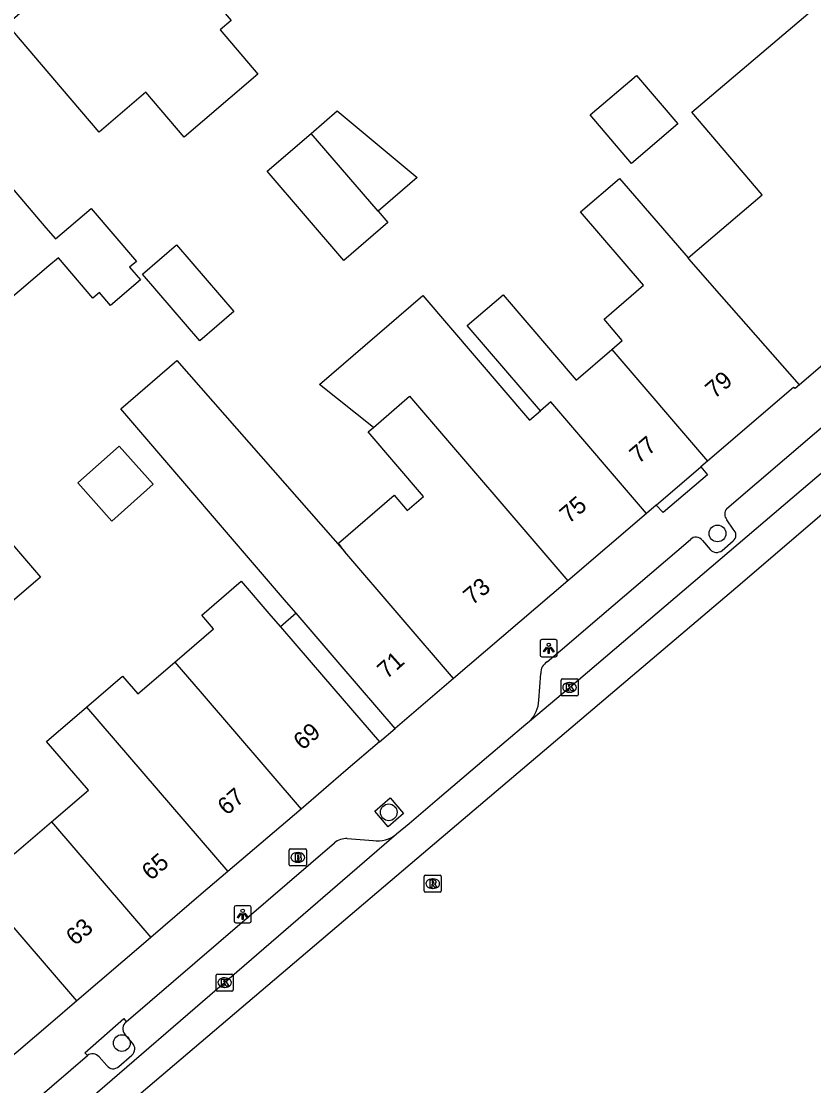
# Model space of a CAD drawing. Extents: x 161772 to 163123, y 383092 to 383917.
# Drawn here: x 162435.2 to 162481.4, y 383336.7 to 383398.9 of the extents above; entities that cross this region are included whole.
import ezdxf

# ---------------------------------------------------------------- set-up
doc = ezdxf.new("R2010")
doc.units = 0
for name, color, linetype in [('IMGEO_Boom', 7, 'Continuous'), ('IMGEO_Brandkraan', 7, 'Continuous'), ('IMGEO_Kolk', 7, 'Continuous'), ('IMGEO_Lichtpunt', 7, 'Continuous'), ('IMGEO_Pand', 7, 'Continuous'), ('IMGEO_Pand_nummerreeks', 7, 'Continuous'), ('IMGEO_Pand_overbouw', 7, 'Continuous'), ('IMGEO_Parkeervlak_open', 7, 'Continuous'), ('IMGEO_Rijbaan_lokaal_gesloten', 7, 'Continuous'), ('IMGEO_Rioolput', 7, 'Continuous'), ('IMGEO_Voetpad_open', 7, 'Continuous')]:
    doc.layers.add(name, color=color, linetype=linetype)

msp = doc.modelspace()

# ---------------------------------------------------------------- linework, layer by layer
at = {"layer": 'IMGEO_Boom'}
for centre in [(162475.809, 383368.975), (162456.611, 383352.697), (162441.028, 383339.228)]:
    msp.add_circle(centre, 0.489, dxfattribs=at)
at = {"layer": 'IMGEO_Brandkraan'}
for p, q in [((162450.879, 383350.565), (162451.731, 383350.565)), ((162450.804, 383349.639), (162450.804, 383350.491)), ((162451.292, 383350.345), (162451.317, 383350.345)), ((162451.805, 383350.491), (162451.805, 383349.639)), ((162451.731, 383349.565), (162450.879, 383349.565)), ((162451.315, 383349.785), (162451.29, 383349.785))]:
    msp.add_line(p, q, dxfattribs=at)
for points in [[(162450.879, 383350.565), (162451.731, 383350.565)], [(162450.804, 383349.639), (162450.804, 383350.491)], [(162451.152, 383350.265), (162451.152, 383349.865), (162451.365, 383349.865)], [(162451.383, 383350.265), (162451.152, 383350.265)], [(162451.331, 383350.184), (162451.277, 383350.184), (162451.277, 383350.108)], [(162451.277, 383350.108), (162451.33, 383350.108)], [(162451.339, 383350.032), (162451.277, 383350.032), (162451.277, 383349.951)], [(162451.277, 383349.951), (162451.339, 383349.951)], [(162451.805, 383350.491), (162451.805, 383349.639)], [(162451.731, 383349.565), (162450.879, 383349.565)]]:
    msp.add_lwpolyline(points, dxfattribs=at)
for centre, radius, start, end in [((162450.881, 383350.489), 0.0765, 91.55205, 178.44795), ((162450.881, 383350.489), 0.0765, 91.55205, 178.44795), ((162451.729, 383350.489), 0.0765, 1.55205, 88.44795), ((162451.729, 383350.489), 0.0765, 1.55205, 88.44795), ((162451.332, 383350.146), 0.0379, 267.82845, 90.93552), ((162451.34, 383349.991), 0.0404, 269.87594, 90.50774), ((162451.387, 383350.12), 0.145, 59.4692, 91.53667), ((162451.412, 383350.167), 0.0922, 285.51372, 58.15012), ((162451.417, 383349.975), 0.105, 301.31148, 78.98903), ((162450.881, 383349.641), 0.0765, 181.55205, 268.44795), ((162450.881, 383349.641), 0.0765, 181.55205, 268.44795), ((162451.371, 383350.116), 0.251, 268.66757, 293.53466), ((162451.729, 383349.641), 0.0765, 271.55205, 358.44795), ((162451.729, 383349.641), 0.0765, 271.55205, 358.44795)]:
    msp.add_arc(centre, radius, start, end, dxfattribs=at)
for centre, major_axis, ratio, start_param, end_param in [((162451.291, 383350.065), (-0.387, 0.002), 0.722429, 4.712389, 7.853982), ((162451.316, 383350.065), (-0.39, 0.002), 0.717154, 1.570796, 4.712389)]:
    msp.add_ellipse(centre, major_axis=major_axis, ratio=ratio, start_param=start_param, end_param=end_param, dxfattribs=at)
at = {"layer": 'IMGEO_Kolk'}
for p, q in [((162466.745, 383360.487), (162467.597, 383360.487)), ((162466.67, 383359.561), (162466.67, 383360.413)), ((162467.158, 383360.267), (162467.183, 383360.267)), ((162467.671, 383360.413), (162467.671, 383359.561)), ((162467.597, 383359.487), (162466.745, 383359.487)), ((162467.181, 383359.707), (162467.156, 383359.707)), ((162446.531, 383342.329), (162446.531, 383343.181)), ((162446.606, 383343.255), (162447.458, 383343.255)), ((162447.532, 383343.181), (162447.532, 383342.329)), ((162447.042, 383342.475), (162447.017, 383342.475)), ((162447.019, 383343.035), (162447.044, 383343.035)), ((162447.458, 383342.255), (162446.606, 383342.255))]:
    msp.add_line(p, q, dxfattribs=at)
for points in [[(162466.745, 383360.487), (162467.597, 383360.487)], [(162466.67, 383359.561), (162466.67, 383360.413)], [(162466.991, 383360.187), (162467.114, 383360.187), (162467.114, 383360.036), (162467.244, 383360.187), (162467.408, 383360.187), (162467.262, 383360.036), (162467.415, 383359.787), (162467.263, 383359.787), (162467.178, 383359.951), (162467.114, 383359.884), (162467.114, 383359.787), (162466.991, 383359.787), (162466.991, 383360.187)], [(162467.671, 383360.413), (162467.671, 383359.561)], [(162467.597, 383359.487), (162466.745, 383359.487)], [(162446.531, 383342.329), (162446.531, 383343.181)], [(162446.606, 383343.255), (162447.458, 383343.255)], [(162447.532, 383343.181), (162447.532, 383342.329)], [(162446.852, 383342.955), (162446.975, 383342.955), (162446.975, 383342.804), (162447.105, 383342.955), (162447.269, 383342.955), (162447.123, 383342.804), (162447.276, 383342.555), (162447.124, 383342.555), (162447.039, 383342.719), (162446.975, 383342.652), (162446.975, 383342.555), (162446.852, 383342.555), (162446.852, 383342.955)], [(162447.458, 383342.255), (162446.606, 383342.255)]]:
    msp.add_lwpolyline(points, dxfattribs=at)
for centre, start, end in [((162466.747, 383360.411), 91.55205, 178.44795), ((162466.747, 383360.411), 91.55205, 178.44795), ((162467.595, 383360.411), 1.55205, 88.44795), ((162467.595, 383360.411), 1.55205, 88.44795), ((162466.747, 383359.563), 181.55205, 268.44795), ((162466.747, 383359.563), 181.55205, 268.44795), ((162467.595, 383359.563), 271.55205, 358.44795), ((162467.595, 383359.563), 271.55205, 358.44795), ((162446.608, 383343.179), 91.55205, 178.44795), ((162446.608, 383343.179), 91.55205, 178.44795), ((162447.456, 383343.179), 1.55205, 88.44795), ((162447.456, 383343.179), 1.55205, 88.44795), ((162446.608, 383342.331), 181.55205, 268.44795), ((162446.608, 383342.331), 181.55205, 268.44795), ((162447.456, 383342.331), 271.55205, 358.44795), ((162447.456, 383342.331), 271.55205, 358.44795)]:
    msp.add_arc(centre, 0.0765, start, end, dxfattribs=at)
for centre, major_axis, ratio, start_param, end_param in [((162467.157, 383359.987), (-0.387, 0.002), 0.722429, 4.712389, 7.853982), ((162467.182, 383359.987), (-0.39, 0.002), 0.717154, 1.570796, 4.712389), ((162447.018, 383342.755), (-0.387, 0.002), 0.722429, 4.712389, 7.853982), ((162447.043, 383342.755), (-0.39, 0.002), 0.717154, 1.570796, 4.712389)]:
    msp.add_ellipse(centre, major_axis=major_axis, ratio=ratio, start_param=start_param, end_param=end_param, dxfattribs=at)
at = {"layer": 'IMGEO_Lichtpunt'}
for p, q in [((162465.454, 383362.681), (162465.454, 383361.874)), ((162465.454, 383362.681), (162465.454, 383361.874)), ((162466.356, 383362.776), (162465.548, 383362.776)), ((162466.356, 383362.776), (162465.548, 383362.776)), ((162466.45, 383361.874), (162466.45, 383362.681)), ((162466.45, 383361.874), (162466.45, 383362.681)), ((162465.548, 383361.78), (162466.356, 383361.78)), ((162465.548, 383361.78), (162466.356, 383361.78)), ((162447.585, 383347.149), (162447.585, 383346.342)), ((162447.585, 383347.149), (162447.585, 383346.342)), ((162448.487, 383347.244), (162447.679, 383347.244)), ((162448.487, 383347.244), (162447.679, 383347.244)), ((162448.581, 383346.342), (162448.581, 383347.149)), ((162448.581, 383346.342), (162448.581, 383347.149)), ((162447.679, 383346.248), (162448.487, 383346.248)), ((162447.679, 383346.248), (162448.487, 383346.248))]:
    msp.add_line(p, q, dxfattribs=at)
for points in [[(162465.828, 383362.345), (162465.867, 383362.317), (162465.679, 383362.055), (162465.641, 383362.082), (162465.828, 383362.345)], [(162466.04, 383362.317), (162466.078, 383362.344), (162466.265, 383362.082), (162466.226, 383362.054), (162466.04, 383362.317)], [(162465.93, 383362.297), (162465.977, 383362.297), (162465.977, 383361.975), (162465.93, 383361.975), (162465.93, 383362.297)], [(162447.959, 383346.813), (162447.998, 383346.785), (162447.81, 383346.523), (162447.772, 383346.55), (162447.959, 383346.813)], [(162448.171, 383346.785), (162448.209, 383346.812), (162448.396, 383346.55), (162448.357, 383346.522), (162448.171, 383346.785)], [(162448.061, 383346.765), (162448.108, 383346.765), (162448.108, 383346.443), (162448.061, 383346.443), (162448.061, 383346.765)]]:
    msp.add_lwpolyline(points, dxfattribs=at)
for centre in [(162465.953, 383362.479), (162448.084, 383346.947)]:
    msp.add_circle(centre, 0.0994, dxfattribs=at)
for centre, start, end in [((162465.548, 383362.681), 90, 180), ((162465.548, 383362.681), 90, 180), ((162466.356, 383362.681), 0, 90), ((162466.356, 383362.681), 0, 90), ((162465.548, 383361.874), 180, 270), ((162465.548, 383361.874), 180, 270), ((162466.356, 383361.874), 270, 0), ((162466.356, 383361.874), 270, 360), ((162447.679, 383347.149), 90, 180), ((162447.679, 383347.149), 90, 180), ((162448.487, 383347.149), 0, 90), ((162448.487, 383347.149), 0, 90), ((162447.679, 383346.342), 180, 270), ((162447.679, 383346.342), 180, 270), ((162448.487, 383346.342), 270, 0), ((162448.487, 383346.342), 270, 360)]:
    msp.add_arc(centre, 0.0946, start, end, dxfattribs=at)
at = {"layer": 'IMGEO_Pand'}
for points in [[(162474.088, 383385.068), (162478.415, 383388.739), (162474.314, 383393.573), (162489.4, 383406.371), (162493.01, 383409.473), (162500, 383401.316), (162503.481, 383397.254)], [(162445.74, 383393.018), (162444.666, 383392.105), (162442.433, 383394.729), (162439.698, 383392.401), (162437.57, 383394.902), (162434.329, 383398.709), (162435.248, 383399.492), (162434.932, 383399.863), (162435.508, 383400.684), (162436.156, 383401.235), (162437.048, 383401.679), (162437.363, 383401.309), (162438.336, 383402.137), (162438.516, 383401.925), (162442.193, 383405.055), (162445.433, 383401.248), (162447.419, 383398.914), (162446.773, 383398.364), (162448.978, 383395.773), (162445.74, 383393.018)], [(162503.481, 383397.254), (162500, 383394.271), (162480.594, 383377.64)], [(162470.78, 383390.575), (162468.375, 383393.41), (162471.085, 383395.709), (162473.49, 383392.874), (162470.78, 383390.575)], [(162424.01, 383390.918), (162426.797, 383393.29), (162427.567, 383392.385), (162430.052, 383394.501), (162436.588, 383386.822), (162437.148, 383386.165), (162439.242, 383387.948), (162441.875, 383384.854), (162441.479, 383384.517), (162442.123, 383383.769), (162440.373, 383382.279), (162439.733, 383383.03), (162439.342, 383382.698), (162437.321, 383385.071), (162436.772, 383384.603), (162432.492, 383380.961)], [(162452.08, 383392.321), (162453.603, 383393.633), (162458.273, 383389.742), (162455.993, 383387.778)], [(162455.993, 383387.778), (162456.562, 383387.117), (162453.998, 383384.908), (162449.515, 383390.112), (162452.08, 383392.321)], [(162455.993, 383387.778), (162452.08, 383392.321)], [(162469.634, 383379.712), (162470.244, 383380.236), (162469.181, 383381.473), (162471.492, 383383.46), (162467.811, 383387.744), (162470.086, 383389.699), (162474.088, 383385.068)], [(162442.229, 383384.112), (162444.214, 383385.821), (162447.567, 383381.929), (162445.582, 383380.22), (162442.229, 383384.112)], [(162480.594, 383377.64), (162475.491, 383383.445), (162474.161, 383384.983), (162474.088, 383385.068)], [(162455.713, 383375.167), (162452.564, 383377.675), (162458.596, 383382.858), (162464.839, 383375.593), (162465.468, 383376.133)], [(162465.468, 383376.133), (162461.196, 383381.104), (162463.287, 383382.901), (162467.559, 383377.93), (162469.634, 383379.712)], [(162469.634, 383379.712), (162475.226, 383373.195)], [(162456.985, 383357.59), (162453.774, 383361.327), (162451.206, 383364.316), (162450.644, 383364.97), (162440.962, 383376.239), (162444.247, 383379.062), (162454.048, 383367.895)], [(162480.594, 383377.64), (162480.348, 383377.43), (162480.244, 383377.488), (162475.226, 383373.195)], [(162455.713, 383375.167), (162457.829, 383376.985), (162467.068, 383366.216)], [(162471.656, 383370.141), (162466.072, 383376.652), (162465.468, 383376.133)], [(162454.048, 383367.895), (162453.673, 383368.398), (162456.935, 383371.201), (162457.696, 383370.315), (162458.646, 383371.132), (162455.406, 383374.903), (162455.713, 383375.167)], [(162440.453, 383369.698), (162438.462, 383371.931), (162440.871, 383374.077), (162442.861, 383371.843), (162440.453, 383369.698)], [(162475.226, 383373.195), (162474.842, 383372.866)], [(162472.224, 383370.627), (162474.842, 383372.866)], [(162472.224, 383370.627), (162471.656, 383370.141)], [(162471.656, 383370.141), (162467.068, 383366.216)], [(162432.095, 383366.833), (162434.301, 383368.729), (162436.278, 383366.43), (162434.072, 383364.532)], [(162460.4, 383360.511), (162454.048, 383367.895)], [(162444.116, 383361.47), (162446.381, 383363.416), (162445.699, 383364.21), (162448, 383366.186), (162449.733, 383364.17), (162450.286, 383363.526), (162452.801, 383360.6), (162456.065, 383356.802)], [(162467.068, 383366.216), (162460.4, 383360.511)], [(162438.968, 383358.836), (162441.071, 383360.643), (162441.956, 383359.613), (162444.116, 383361.47)], [(162444.116, 383361.47), (162445.72, 383359.603), (162451.49, 383352.888)], [(162460.4, 383360.511), (162456.985, 383357.59)], [(162436.913, 383352.14), (162439.073, 383353.996), (162436.636, 383356.832), (162438.968, 383358.836)], [(162438.968, 383358.836), (162447.22, 383349.235)], [(162456.065, 383356.802), (162454.113, 383355.132), (162451.49, 383352.888)], [(162430.112, 383351.323), (162432.265, 383353.173), (162434.749, 383350.281), (162436.913, 383352.14)], [(162451.49, 383352.888), (162448.394, 383350.24), (162447.22, 383349.235)], [(162436.913, 383352.14), (162442.719, 383345.384)], [(162438.395, 383341.686), (162430.112, 383351.323)], [(162447.22, 383349.235), (162445.669, 383347.909), (162442.719, 383345.384)], [(162442.719, 383345.384), (162442.425, 383345.133), (162438.395, 383341.686)], [(162438.395, 383341.686), (162436.854, 383340.367), (162433.921, 383337.858)]]:
    msp.add_lwpolyline(points, dxfattribs=at)
at = {"layer": 'IMGEO_Pand_overbouw'}
msp.add_lwpolyline([(162453.774, 383361.327), (162451.206, 383364.316), (162450.286, 383363.526), (162452.801, 383360.6), (162456.065, 383356.802), (162456.985, 383357.59)], close=True, dxfattribs=at)
at = {"layer": 'IMGEO_Parkeervlak_open'}
for points in [[(162441.65, 383339.218), (162441.21, 383339.745)], [(162439.698, 383338.425), (162440.154, 383337.913)], [(162440.851, 383337.852), (162441.614, 383338.525)]]:
    msp.add_lwpolyline(points, dxfattribs=at)
for centre, radius, start, end in [((162441.593, 383340.07), 0.502, 129.29231, 220.28985), ((162441.325, 383338.887), 0.463, 308.54446, 45.50807), ((162439.309, 383338.077), 0.522, 41.84764, 124.48002), ((162440.531, 383338.204), 0.476, 217.72727, 312.2694)]:
    msp.add_arc(centre, radius, start, end, dxfattribs=at)
at = {"layer": 'IMGEO_Rijbaan_lokaal_gesloten'}
for points in [[(162464.826, 383358.018), (162467.172, 383359.987), (162485.292, 383375.412), (162491.686, 383380.972), (162495.478, 383384.248), (162499.449, 383387.988)], [(162501.18, 383386.596), (162499.827, 383385.459), (162477.128, 383365.985), (162459.036, 383350.651), (162175.227, 383109.464), (162171.607, 383105.25), (162169.364, 383100.909), (162168.706, 383099.067), (162168.602, 383098.586)], [(162457.074, 383351.433), (162457.797, 383352.048), (162459.448, 383353.446), (162462.318, 383355.895), (162464.617, 383357.843), (162464.826, 383358.018)], [(162398.39, 383300.913), (162401.779, 383303.906), (162405.717, 383307.214), (162416.702, 383316.671), (162424.727, 383323.567), (162431.011, 383328.965), (162439.171, 383335.995), (162447.031, 383342.754), (162457.074, 383351.433)]]:
    msp.add_lwpolyline(points, dxfattribs=at)
at = {"layer": 'IMGEO_Rioolput'}
for p, q in [((162458.681, 383348.105), (162458.681, 383348.957)), ((162458.756, 383349.031), (162459.608, 383349.031)), ((162459.169, 383348.811), (162459.194, 383348.811)), ((162459.682, 383348.957), (162459.682, 383348.105)), ((162459.608, 383348.031), (162458.756, 383348.031)), ((162459.192, 383348.251), (162459.167, 383348.251))]:
    msp.add_line(p, q, dxfattribs=at)
for points in [[(162458.681, 383348.105), (162458.681, 383348.957)], [(162458.756, 383349.031), (162459.608, 383349.031)], [(162459.27, 383348.729), (162459.018, 383348.731), (162459.018, 383348.331)], [(162459.196, 383348.65), (162459.142, 383348.65), (162459.142, 383348.569)], [(162459.682, 383348.957), (162459.682, 383348.105)], [(162459.608, 383348.031), (162458.756, 383348.031)], [(162459.018, 383348.331), (162459.142, 383348.331), (162459.142, 383348.493), (162459.153, 383348.493)], [(162459.142, 383348.569), (162459.194, 383348.569)], [(162459.2, 383348.464), (162459.271, 383348.331), (162459.411, 383348.331), (162459.346, 383348.457)]]:
    msp.add_lwpolyline(points, dxfattribs=at)
for centre, radius, start, end in [((162458.758, 383348.955), 0.0765, 91.55205, 178.44795), ((162458.758, 383348.955), 0.0765, 91.55205, 178.44795), ((162459.202, 383348.554), 0.0964, 77.00612, 93.18647), ((162459.269, 383348.619), 0.109, 350.36119, 89.41601), ((162459.606, 383348.955), 0.0765, 1.55205, 88.44795), ((162459.606, 383348.955), 0.0765, 1.55205, 88.44795), ((162458.758, 383348.107), 0.0765, 181.55205, 268.44795), ((162458.758, 383348.107), 0.0765, 181.55205, 268.44795), ((162459.152, 383348.44), 0.0533, 26.02933, 88.69889), ((162459.178, 383348.758), 0.19, 274.7715, 282.96867), ((162459.216, 383348.611), 0.0378, 276.66336, 79.67722), ((162459.267, 383348.619), 0.112, 277.58423, 350.98172), ((162459.251, 383348.404), 0.108, 29.51342, 73.79051), ((162459.606, 383348.107), 0.0765, 271.55205, 358.44795), ((162459.606, 383348.107), 0.0765, 271.55205, 358.44795)]:
    msp.add_arc(centre, radius, start, end, dxfattribs=at)
for centre, major_axis, ratio, start_param, end_param in [((162459.168, 383348.531), (-0.387, 0.002), 0.722429, 4.712389, 7.853982), ((162459.193, 383348.531), (-0.39, 0.002), 0.717154, 1.570796, 4.712389)]:
    msp.add_ellipse(centre, major_axis=major_axis, ratio=ratio, start_param=start_param, end_param=end_param, dxfattribs=at)
at = {"layer": 'IMGEO_Voetpad_open'}
for points in [[(162476.359, 383370.433), (162489.959, 383382.059), (162495.209, 383386.638), (162497.356, 383388.716)], [(162474.842, 383372.866), (162475.227, 383372.405), (162472.633, 383370.198), (162472.224, 383370.627)], [(162476.723, 383369.221), (162476.361, 383369.769)], [(162465.859, 383361.474), (162466.617, 383362.121), (162468.918, 383364.081), (162474.223, 383368.628)], [(162474.929, 383368.57), (162475.373, 383368.031)], [(162476.08, 383367.985), (162476.72, 383368.535)], [(162465.368, 383359.246), (162465.488, 383360.803)], [(162456.065, 383356.802), (162456.985, 383357.59)], [(162456.704, 383353.536), (162457.482, 383352.626), (162456.569, 383351.852), (162455.797, 383352.766), (162456.704, 383353.536)], [(162454.186, 383351.165), (162455.7, 383351.047)], [(162441.275, 383340.458), (162453.438, 383350.912)], [(162439.014, 383338.507), (162438.871, 383338.653), (162441.147, 383340.662), (162441.275, 383340.458)], [(162424.561, 383326.087), (162439.014, 383338.507)]]:
    msp.add_lwpolyline(points, dxfattribs=at)
for centre, radius, start, end in [((162476.727, 383370.102), 0.495, 138.00537, 222.33978), ((162476.43, 383368.879), 0.45, 310.1458, 49.35307), ((162474.549, 383368.275), 0.481, 37.88566, 132.72139), ((162475.751, 383368.388), 0.52, 223.33845, 309.2163), ((162466.221, 383360.836), 0.734, 119.56619, 182.55686), ((162463.691, 383359.253), 1.677, 312.60002, 359.76972), ((162454.146, 383350.051), 1.115, 87.94461, 129.43009), ((162455.943, 383352.819), 1.789, 262.18235, 309.20111)]:
    msp.add_arc(centre, radius, start, end, dxfattribs=at)

# ---------------------------------------------------------------- texts
at = {"layer": 'IMGEO_Pand_nummerreeks'}
for s, rotation, p in [('79', 40.61125, (162475.633, 383376.802)), ('77', 40.61698, (162471.205, 383373.005)), ('75', 40.61698, (162467.13, 383369.511)), ('73', 40.00391, (162461.492, 383364.75)), ('71', 41.79727, (162456.497, 383360.435)), ('69', 40.67427, (162451.578, 383356.279)), ('67', 40.67427, (162447.151, 383352.475)), ('65', 40.67211, (162442.725, 383348.672)), ('63', 40.67211, (162438.299, 383344.868))]:
    msp.add_text(s, height=1, rotation=rotation, dxfattribs=at).set_placement(p)

doc.saveas('drawing.dxf')
